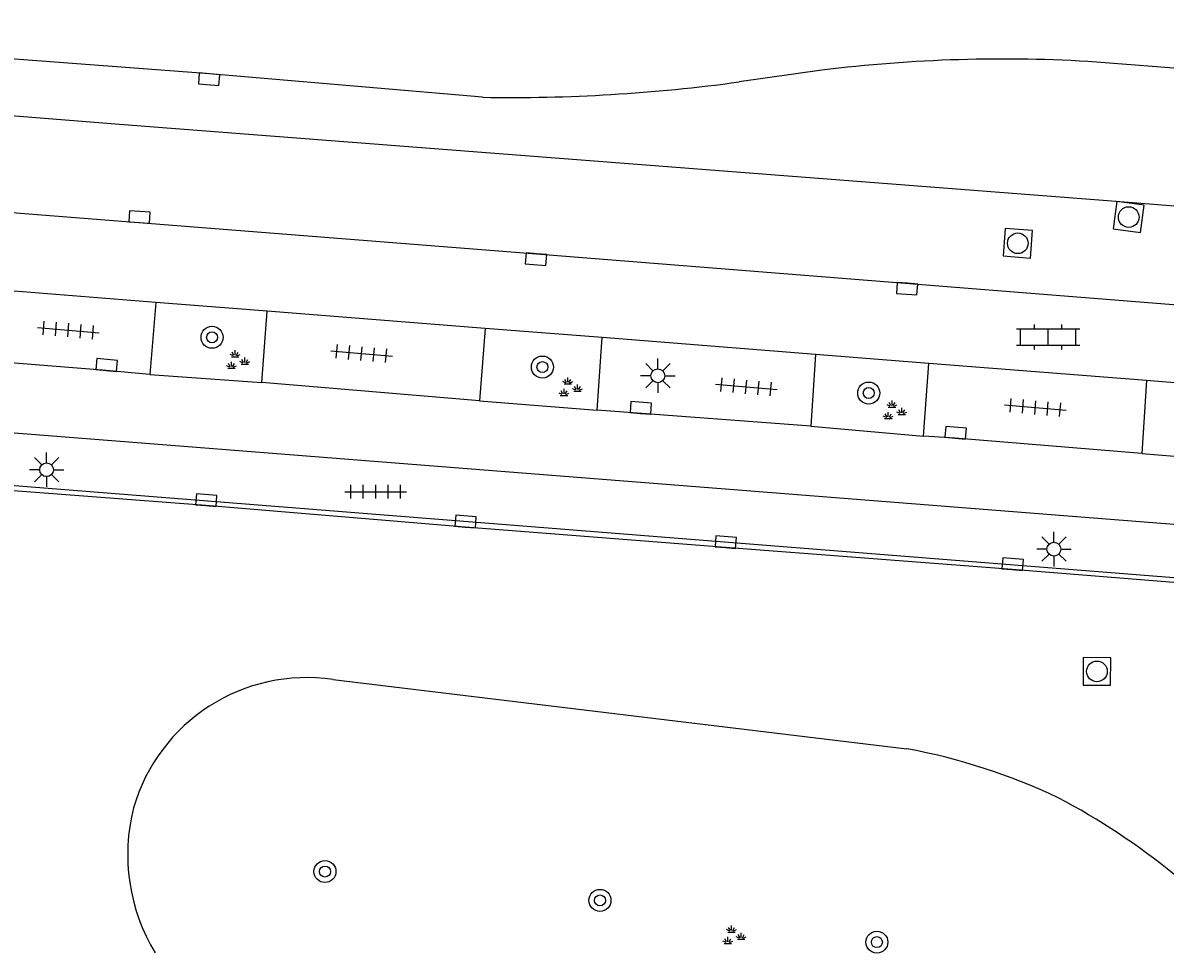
# Model space of a CAD drawing. Extents: x 132998 to 136004, y 396998 to 398512.
# Drawn here: x 133737.11 to 133778.6, y 396999.99 to 397033.8 of the extents above; entities that cross this region are included whole.
import ezdxf

# ---------------------------------------------------------------- set-up
doc = ezdxf.new("R2010")
doc.units = 0
for name, color, linetype in [('gg-afsc-hekwerk', 7, 'Continuous'), ('gg-knt-verharding', 7, 'Continuous'), ('gt-symb-boom', 7, 'Continuous'), ('gt-symb-groenvak', 7, 'Continuous'), ('gt-symb-klinker verharding', 7, 'Continuous'), ('gt-symb-kolk', 7, 'Continuous'), ('gt-symb-lichtmast', 7, 'Continuous'), ('gt-symb-rioolschacht', 7, 'Continuous'), ('gt-symb-tegel verharding', 7, 'Continuous')]:
    doc.layers.add(name, color=color, linetype=linetype)

# ---------------------------------------------------------------- blocks, each defined once
blk = doc.blocks.new('gt0-KL1')
at = {"layer": 'gt-symb-klinker verharding'}
for p, q in [((-0.5, 0.3), (-0.5, 0.45)), ((0.5, 0.3), (0.5, 0.45)), ((-1.15, 0.3), (1.15, 0.3)), ((-1, -0.3), (-1, 0.3)), ((0, -0.3), (0, 0.3)), ((1, -0.3), (1, 0.3)), ((-1.15, -0.3), (1.15, -0.3)), ((-0.5, -0.45), (-0.5, -0.3)), ((0.5, -0.45), (0.5, -0.3))]:
    blk.add_line(p, q, dxfattribs=at)
blk = doc.blocks.new('gt0-KOLK')
at = {"layer": 'gt-symb-kolk'}
blk.add_lwpolyline([(0, 0), (0.375, 0), (0.375, 0.4), (-0.375, 0.4), (-0.375, 0), (0, 0)], dxfattribs=at)
blk = doc.blocks.new('gt0-RS')
at = {"layer": 'gt-symb-rioolschacht'}
blk.add_lwpolyline([(-0.5, -0.5), (0.5, -0.5), (0.5, 0.5), (-0.5, 0.5)], close=True, dxfattribs=at)
blk.add_circle((0, 0), 0.375, dxfattribs=at)
blk = doc.blocks.new('gt0-GRVAK')
at = {"layer": 'gt-symb-groenvak'}
for p, q in [((-0.11, 0.189), (-0.228, 0.24)), ((-0.182, 0.153), (0.088, 0.153)), ((-0.091, 0.211), (-0.156, 0.322)), ((-0.047, 0.214), (-0.047, 0.393)), ((-0.004, 0.211), (0.061, 0.322)), ((0.015, 0.189), (0.133, 0.24)), ((0.262, -0.052), (0.197, 0.059)), ((0.305, -0.049), (0.305, 0.13)), ((0.349, -0.052), (0.414, 0.059)), ((-0.245, -0.228), (-0.363, -0.177)), ((-0.318, -0.264), (-0.047, -0.264)), ((-0.226, -0.206), (-0.291, -0.095)), ((-0.183, -0.203), (-0.183, -0.024)), ((-0.139, -0.206), (-0.074, -0.095)), ((-0.12, -0.228), (-0.002, -0.177)), ((0.243, -0.074), (0.125, -0.023)), ((0.17, -0.11), (0.441, -0.11)), ((0.368, -0.074), (0.486, -0.023))]:
    blk.add_line(p, q, dxfattribs=at)
blk = doc.blocks.new('gt0-TEG1')
at = {"layer": 'gt-symb-tegel verharding'}
for p, q in [((-1.125, 0), (1.125, 0)), ((-0.9, -0.25), (-0.9, 0.25)), ((-0.45, -0.25), (-0.45, 0.25)), ((0, -0.25), (0, 0.25)), ((0.45, -0.25), (0.45, 0.25)), ((0.9, -0.25), (0.9, 0.25))]:
    blk.add_line(p, q, dxfattribs=at)
blk = doc.blocks.new('gt0-BOOM')
at = {"layer": 'gt-symb-boom'}
for radius in [0.4, 0.2]:
    blk.add_circle((0, 0), radius, dxfattribs=at)
blk = doc.blocks.new('gt0-LMAST')
at = {"layer": 'gt-symb-lichtmast'}
for p, q in [((-0.182, 0.173), (-0.447, 0.438)), ((-0.005, 0.246), (-0.005, 0.621)), ((0.172, 0.173), (0.437, 0.438)), ((-0.255, -0.004), (-0.63, -0.004)), ((-0.182, -0.181), (-0.447, -0.446)), ((-0.005, -0.254), (-0.005, -0.629)), ((0.437, -0.446), (0.172, -0.181)), ((0.245, -0.004), (0.62, -0.004))]:
    blk.add_line(p, q, dxfattribs=at)
blk.add_circle((-0.005, -0.004), 0.25, dxfattribs=at)

msp = doc.modelspace()

# ---------------------------------------------------------------- linework, layer by layer
at = {"layer": 'gg-afsc-hekwerk'}
msp.add_lwpolyline([(133791.305, 397000), (133792.498, 397012.552), (133716.044, 397018.615)], dxfattribs=at)
at = {"layer": 'gg-knt-verharding'}
for p, q in [((133766.126, 397032.076), (133763.13, 397031.65)), ((133836.907, 397027.58), (133776.108, 397032.373)), ((133741.939, 397023.64), (133735.198, 397024.172)), ((133741.939, 397023.64), (133741.725, 397021.021)), ((133745.979, 397023.321), (133741.939, 397023.64)), ((133745.792, 397020.73), (133745.979, 397023.321)), ((133753.901, 397022.695), (133745.979, 397023.321)), ((133753.901, 397022.695), (133753.697, 397020.062)), ((133758.146, 397022.36), (133753.901, 397022.695)), ((133757.966, 397019.719), (133758.146, 397022.36)), ((133765.894, 397021.748), (133758.146, 397022.36)), ((133765.894, 397021.748), (133765.734, 397019.138)), ((133770.015, 397021.422), (133765.894, 397021.748)), ((133769.826, 397018.78), (133770.015, 397021.422)), ((133777.923, 397020.798), (133770.015, 397021.422)), ((133712.508, 397020.813), (133839.613, 397010.796)), ((133741.725, 397021.021), (133745.792, 397020.73)), ((133777.923, 397020.798), (133777.754, 397018.148)), ((133782.006, 397020.474), (133777.923, 397020.798)), ((133753.697, 397020.062), (133745.792, 397020.73)), ((133753.697, 397020.062), (133757.966, 397019.719)), ((133765.734, 397019.138), (133757.966, 397019.719)), ((133765.734, 397019.138), (133769.826, 397018.78)), ((133777.754, 397018.148), (133781.824, 397017.825)), ((133748.384, 397009.935), (133769.214, 397007.423))]:
    msp.add_line(p, q, dxfattribs=at)
for points in [[(133753.804, 397031.092), (133743.891, 397031.945), (133725.556, 397033.33), (133719.168, 397033.797)], [(133839.784, 397022.305), (133776.347, 397027.338), (133740.773, 397030.093), (133719.053, 397031.821)], [(133723.067, 397028.006), (133725.323, 397027.805), (133755.761, 397025.409), (133788.642, 397022.793), (133792.441, 397022.498)], [(133741.725, 397021.021), (133740.133, 397021.164), (133734.99, 397021.575)], [(133777.754, 397018.148), (133770.972, 397018.706), (133769.826, 397018.78)], [(133839.471, 397005.766), (133833.066, 397009.224), (133817.182, 397010.483), (133800.317, 397011.769), (133790.897, 397012.535), (133781.468, 397013.254), (133773.047, 397013.932), (133762.625, 397014.731), (133753.172, 397015.477), (133743.752, 397016.257), (133735.332, 397016.907), (133717.453, 397018.336), (133716.028, 397018.458)]]:
    msp.add_lwpolyline(points, dxfattribs=at)
for centre, radius, start, end in [((133772.708, 396978.758), 53.723, 86.3713, 97.0372), ((133754.82, 397092.332), 61.248, 269.04994, 277.79822), ((133747.42, 397003.459), 6.548, 81.5325, 163.9316), ((133764.933, 396984.822), 23.003, 64.832, 79.2755), ((133762.855, 396983.143), 25.433, 50.814, 62.2026), ((133747.822, 397003.575), 6.906, 165.7844, 211.1783)]:
    msp.add_arc(centre, radius, start, end, dxfattribs=at)

# ---------------------------------------------------------------- block references
at = {"layer": 'gt-symb-boom'}
for p in [(133743.981, 397022.371), (133755.981, 397021.288), (133767.834, 397020.345), (133748.08, 397002.959), (133758.07, 397001.909), (133768.128, 397000.393)]:
    msp.add_blockref('gt0-BOOM', p, dxfattribs=at)
at = {"layer": 'gt-symb-groenvak'}
for p in [(133744.866, 397021.509), (133756.947, 397020.521), (133768.726, 397019.679), (133762.897, 397000.607)]:
    msp.add_blockref('gt0-GRVAK', p, dxfattribs=at)
at = {"layer": 'gt-symb-klinker verharding'}
msp.add_blockref('gt0-KL1', (133774.35, 397022.382), dxfattribs=at)
at = {"layer": 'gt-symb-kolk'}
for p, rotation in [((133743.891, 397031.945), 175.06501407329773), ((133741.335, 397026.544), -3.383045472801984), ((133755.761, 397025.409), 175.46947943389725), ((133769.241, 397024.336), 175.54930773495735), ((133740.133, 397021.164), -5.114795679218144), ((133759.538, 397019.605), -4.313294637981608), ((133770.972, 397018.706), -4.710028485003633), ((133743.752, 397016.257), -4.7341554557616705), ((133753.172, 397015.477), -4.507637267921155), ((133762.625, 397014.731), -4.3863264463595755), ((133773.047, 397013.932), -4.5967671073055)]:
    msp.add_blockref('gt0-KOLK', p, dxfattribs=dict(at, rotation=rotation))
at = {"layer": 'gt-symb-lichtmast'}
for p in [(133760.178, 397020.976), (133737.974, 397017.562), (133774.563, 397014.677)]:
    msp.add_blockref('gt0-LMAST', p, dxfattribs=at)
at = {"layer": 'gt-symb-rioolschacht'}
for p, rotation in [((133777.277, 397026.739), -7.643869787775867), ((133773.248, 397025.786), -4.30201112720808), ((133776.121, 397010.231), 89.61265415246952)]:
    msp.add_blockref('gt0-RS', p, dxfattribs=dict(at, rotation=rotation))
at = {"layer": 'gt-symb-tegel verharding'}
for p, rotation in [((133738.76, 397022.631), -4.877880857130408), ((133749.41, 397021.781), -4.87788086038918), ((133763.382, 397020.57), -4.8778808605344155), ((133773.887, 397019.819), -4.8778808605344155)]:
    msp.add_blockref('gt0-TEG1', p, dxfattribs=dict(at, rotation=rotation))
msp.add_blockref('gt0-TEG1', (133749.923, 397016.758), dxfattribs=at)

doc.saveas('drawing.dxf')
